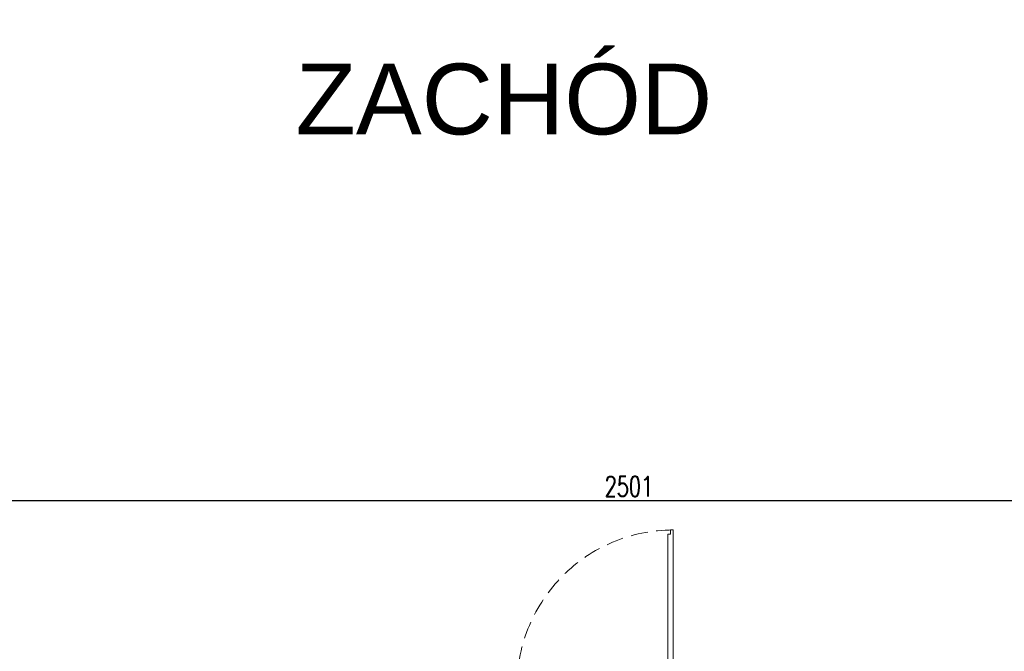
# Model space of a CAD drawing. Header units: millimetres. Extents: x 6161 to 8965, y -9035 to -5431.
# Tile 270 of 271: x 7077 to 7808, y -5900 to -5431. Entities that reach past the tile are written whole.
import ezdxf

# ---------------------------------------------------------------- set-up
doc = ezdxf.new("R2010")
doc.units = ezdxf.units.MM
doc.linetypes.add('DASHED', pattern=[19.05, 12.7, -6.35])
doc.layers.add('drzwi', color=30, linetype='Continuous', lineweight=20)
doc.styles.add('dwg_wymiary 50', font='romans.shx', dxfattribs={"width": 0.7, "height": 15})
doc.styles.add('GENERATED_STYLE_1', font='arial.ttf', dxfattribs={"width": 0.999153})
doc.styles.add('JACEK_07', font='SIMPLEX.SHX', dxfattribs={"width": 0.7})
doc.dimstyles.new('1-50', dxfattribs={"dimtxt": 15, "dimasz": 0.8, "dimexe": 1.25, "dimexo": 0.625, "dimgap": 3, "dimtad": 1, "dimdec": 0, "dimrnd": 0.5, "dimtxsty": 'dwg_wymiary 50', "dimblk": 'dwg_dimtick', "dimcen": 8, "dimse1": 1, "dimse2": 1, "dimclrd": 7, "dimclrt": 7, "dimadec": 0, "dimazin": 0, "dimtfac": 1, "dimtdec": 0, "dimtmove": 0, "dimatfit": 3, "dimldrblk": 'DOT', "dimfxl": 0, "dimarcsym": 0})

# ---------------------------------------------------------------- blocks, each defined once
blk = doc.blocks.new('*U476')
blk.add_lwpolyline([(116, 7), (116, 10), (114, 10), (114, 120), (116, 120), (116, 123), (118, 123), (118, 7)], close=True)
at = {"color": 7}
blk.add_lwpolyline([(60, 25), (60, -25)], dxfattribs=at)
for points in [[(-2, -5), (0, -5), (0, 5), (-2, 5), (-2, 7), (2, 7), (2, 5), (2, -7), (-2, -7), (-2, -5)], [(2, 5), (5, 5), (5, -5), (2, -5)], [(118, 5), (115, 5), (115, -5), (118, -5)], [(122, -5), (120, -5), (120, 5), (122, 5), (122, 7), (118, 7), (118, 5), (118, -7), (122, -7), (122, -5)]]:
    blk.add_lwpolyline(points)
at = {"linetype": 'DASHED'}
blk.add_arc((118, 7), 116, 90, 180, dxfattribs=at)
at = {"color": 7, "insert": (60, 0), "char_height": 10, "width": 10, "attachment_point": 5, "rotation": 90, "style": 'JACEK_07'}
blk.add_mtext('110\\P200', dxfattribs=at)
blk = doc.blocks.new('dwg_dimtick')
for p, q in [((-8.5, 0), (8.5, 0)), ((-6.01, -6.01), (6.01, 6.01)), ((0, -8.5), (0, 8.5))]:
    blk.add_line(p, q)
blk = doc.blocks.new('*D605')
at = {"color": 7, "lineweight": -2, "transparency": 16777216}
blk.add_line((6279.63, -5788.03), (8778.44, -5788.03), dxfattribs=at)
at = {"layer": 'Defpoints', "color": 0, "transparency": 16777216}
for p in [(8779.24, -5788.03), (6278.83, -5912.82), (8779.24, -5912.82)]:
    blk.add_point(p, dxfattribs=at)
at = {"color": 7, "lineweight": -2, "transparency": 16777216, "xscale": 0.8, "yscale": 0.8, "zscale": 0.8, "rotation": 180}
blk.add_blockref('dwg_dimtick', (6278.83, -5788.03), dxfattribs=at)
at = {"color": 7, "lineweight": -2, "transparency": 16777216, "xscale": 0.8, "yscale": 0.8, "zscale": 0.8}
blk.add_blockref('dwg_dimtick', (8779.24, -5788.03), dxfattribs=at)
at = {"color": 7, "transparency": 16777216, "insert": (7529.04, -5777.53), "char_height": 15, "attachment_point": 5, "style": 'dwg_wymiary 50'}
blk.add_mtext('2501', dxfattribs=at)
blk = doc.blocks.new('_Dot')
at = {"color": 0, "linetype": 'ByBlock', "lineweight": -2}
blk.add_line((-0.5, 0), (-1, 0), dxfattribs=at)
at = {"color": 0, "linetype": 'ByBlock', "const_width": 0.5}
blk.add_lwpolyline([(-0.25, 0, 1), (0.25, 0, 1)], format="xyb", close=True, dxfattribs=at)

msp = doc.modelspace()

# ---------------------------------------------------------------- block references
at = {"layer": 'drzwi'}
msp.add_blockref('*U476', (7444.03, -5932.82), dxfattribs=at)

# ---------------------------------------------------------------- texts
at = {"layer": 'Defpoints', "linetype": 'Continuous', "insert": (7590.95, -5516.94), "char_height": 52.5, "attachment_point": 9, "style": 'GENERATED_STYLE_1'}
msp.add_mtext('ZACHÓD', dxfattribs=at)

# ---------------------------------------------------------------- dimensions: what is measured, and where the dimension line sits
at = {"color": 3}
dim = msp.add_linear_dim(base=(8779.24, -5788.03), p1=(6278.83, -5912.82), p2=(8779.24, -5912.82), dimstyle='1-50', override={"dimtxsty": 'dwg_wymiary 50', "dimldrblk": 'Dot'}, dxfattribs=at)
dim.commit()
dim.dimension.update_dxf_attribs({"geometry": '*D605', "text_midpoint": (7529.04, -5777.53)})

doc.saveas('drawing.dxf')
